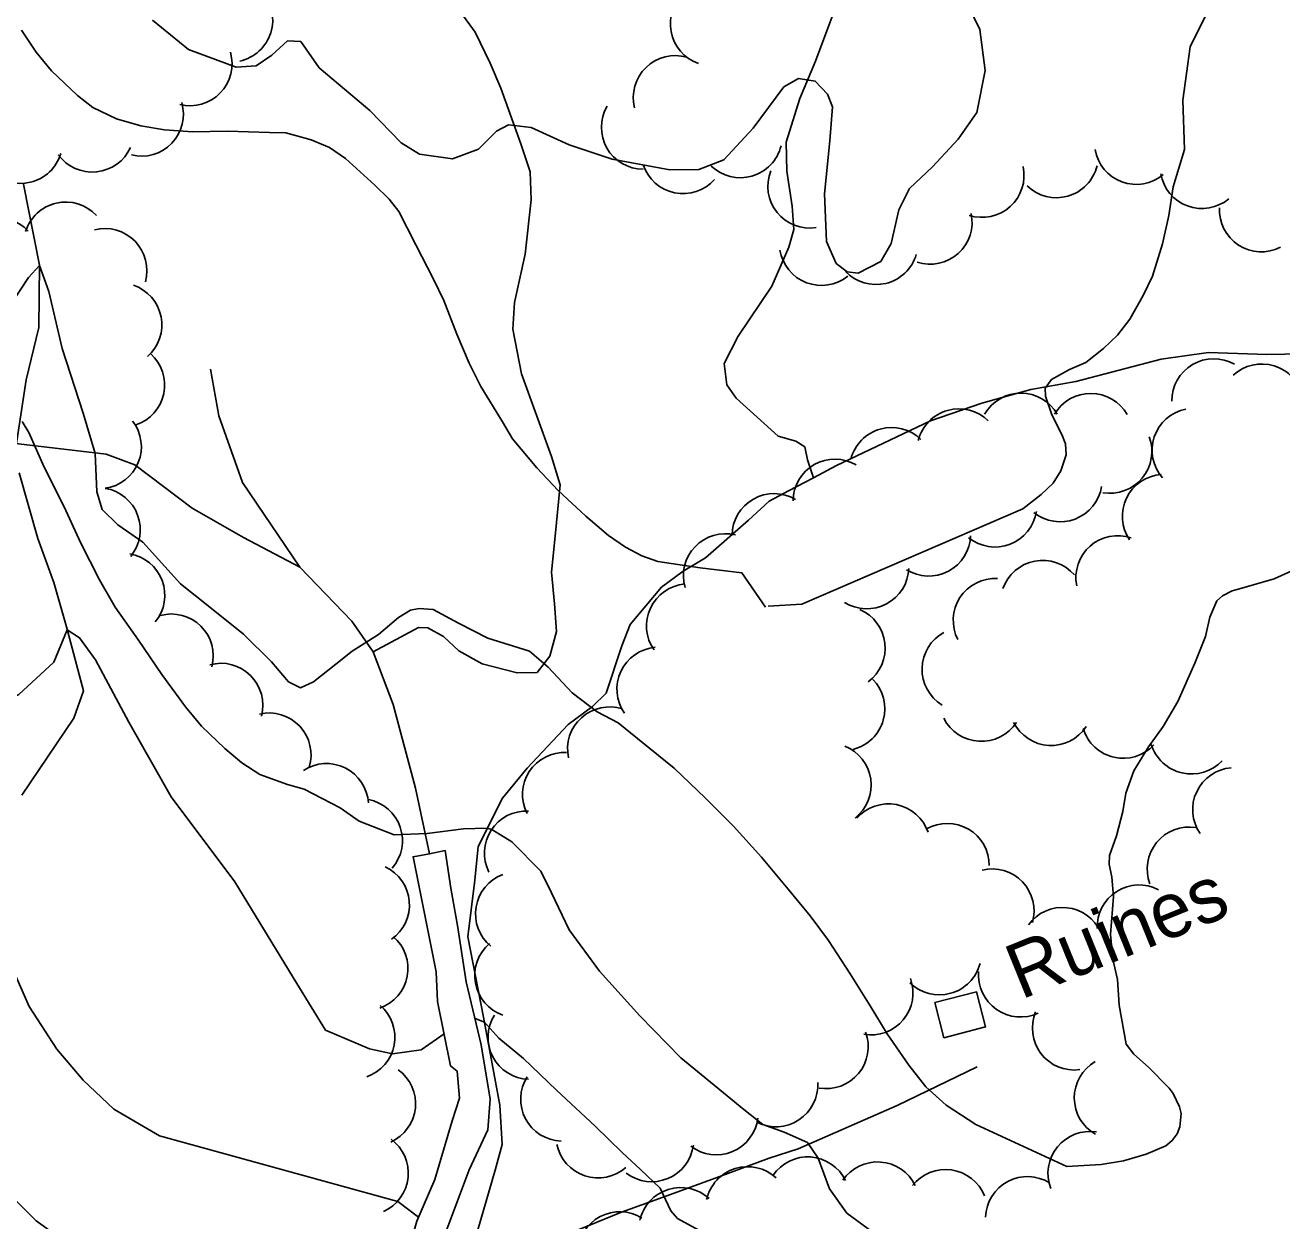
# Model space of a CAD drawing. Extents: x 362852 to 366875, y 5563573 to 5566479.
# Drawn here: x 364445.4 to 364535.3, y 5564876.1 to 5564961.6 of the extents above; entities that cross this region are included whole.
import ezdxf

# ---------------------------------------------------------------- set-up
doc = ezdxf.new("R2010")
doc.units = 0
for name, color, linetype in [('Niveau 1', 7, 'Continuous'), ('Niveau 2', 7, 'Continuous'), ('Niveau 22', 7, 'Continuous'), ('Niveau 31', 7, 'Continuous'), ('Niveau 4', 7, 'Continuous'), ('Niveau 44', 7, 'Continuous')]:
    doc.layers.add(name, color=color, linetype=linetype)

msp = doc.modelspace()

# ---------------------------------------------------------------- linework, layer by layer
at = {"layer": 'Niveau 1'}
for points in [[(364470.03, 5564888.41), (364466.89, 5564889.74), (364464.83, 5564893.08), (364460.41, 5564900.33), (364455.85, 5564906.41), (364452.83, 5564911.75), (364450.44, 5564916.21), (364449.3, 5564917.79), (364448.42, 5564918.36), (364447.47, 5564916.05), (364444.95, 5564913.74), (364439.93, 5564911.44), (364435.17, 5564911.23), (364430.09, 5564912.75), (364425.67, 5564914.79), (364420.35, 5564916.68), (364416.81, 5564919.14), (364412.95, 5564922.4), (364408.78, 5564926.59), (364407.91, 5564928.29), (364406.62, 5564930.86), (364404.17, 5564934.15), (364401.32, 5564938.56)], [(364479.28, 5564889.16), (364478.26, 5564890.3), (364477.57, 5564890.56)], [(364475.366, 5564889.477), (364473.73, 5564888.32), (364471.67, 5564888.03), (364470.03, 5564888.41)], [(364488.1, 5564880.98), (364486.17, 5564882.86), (364483.39, 5564885.44), (364481.04, 5564887.71), (364479.28, 5564889.16)], [(364491.58, 5564876.82), (364490.8, 5564878.43), (364489.39, 5564879.77), (364488.1, 5564880.98)], [(364522.62, 5564855.96), (364521.48, 5564857.53), (364519.37, 5564861.18), (364518.26, 5564862.71), (364513.21, 5564867.22), (364505.23, 5564872.27), (364503.07, 5564873), (364499.62, 5564873.57), (364496.67, 5564874.1), (364493.84, 5564875.3), (364492.05, 5564876.27), (364491.58, 5564876.82)]]:
    msp.add_lwpolyline(points, dxfattribs=at)
at = {"layer": 'Niveau 2'}
for points in [[(364454.51, 5564961.95), (364457.08, 5564959.85), (364460.49, 5564958.59), (364461.93, 5564958.69), (364463.04, 5564959.45), (364464.17, 5564960.47), (364465.11, 5564960.43), (364466.42, 5564958.55), (364470.06, 5564955.48), (364472.29, 5564953.18), (364473.6, 5564952.36), (364475.96, 5564952.03), (364477.83, 5564952.73), (364479.11, 5564954), (364479.96, 5564954.47), (364481.59, 5564954.27), (364484.3, 5564953.04), (364487.37, 5564952.01), (364491.5, 5564951.24), (364493.58, 5564951.28), (364495.35, 5564951.95), (364497.45, 5564954.23), (364499.65, 5564957.17), (364500.7, 5564957.78), (364501.89, 5564957.59), (364502.76, 5564956.65), (364503.12, 5564955.75), (364502.93, 5564953.32), (364502.55, 5564949.53), (364502.69, 5564946.13), (364503.38, 5564944.56), (364504.18, 5564943.96), (364504.96, 5564943.85), (364506.59, 5564944.7), (364507.31, 5564945.98), (364507.88, 5564948.38), (364508.62, 5564949.91), (364510.28, 5564951.46), (364512.12, 5564953.45), (364513.45, 5564955.35), (364514.03, 5564958.36), (364513.65, 5564961.29), (364512.07, 5564964.6)], [(364527.49, 5564950.02), (364528.28, 5564952.69), (364528.17, 5564956.23), (364528.7, 5564960.03), (364529.84, 5564962.36)], [(364498.34, 5564919.98), (364496.65, 5564922.43), (364496.65, 5564922.43), (364493.66, 5564922.78), (364490.65, 5564923.24), (364489.49, 5564923.65), (364488.32, 5564924.26), (364487.12, 5564925.1), (364485.5, 5564926.49), (364483.51, 5564928.31), (364481.98, 5564929.94), (364480.25, 5564932.02), (364479.53, 5564933.23), (364477.99, 5564935.75), (364477.16, 5564937.43), (364476.26, 5564939.5), (364475.34, 5564941.9), (364474.6, 5564943.42), (364473.33, 5564945.88), (364472.13, 5564948.27), (364471.43, 5564949.16), (364470.4, 5564950.16), (364468.31, 5564952.06), (364467.18, 5564952.84), (364465.86, 5564953.4), (364464.04, 5564953.88), (364462.87, 5564953.91), (364459.88, 5564954.01), (364457.38, 5564953.96), (364455.37, 5564954.11), (364453.67, 5564954.39), (364451.93, 5564954.9), (364450.24, 5564955.71), (364449.15, 5564956.57), (364447.3, 5564958.32), (364446.2, 5564959.65), (364445.14, 5564961.23)], [(364527.49, 5564950.02), (364527.18, 5564947.97), (364526.72, 5564945.96), (364526.01, 5564943.65), (364525.34, 5564942.26), (364524.38, 5564940.58), (364523.49, 5564939.43), (364522.51, 5564938.48), (364521.23, 5564937.48), (364520.08, 5564936.98), (364518.78, 5564936.25), (364518.34, 5564935.64), (364518.35, 5564935.07), (364518.81, 5564933.72), (364519.53, 5564932.33), (364519.79, 5564931.65), (364519.82, 5564930.88), (364519.46, 5564929.73), (364519.46, 5564929.73), (364518.89, 5564928.85), (364518.04, 5564928.03), (364516.73, 5564927.02), (364500.94, 5564920.18), (364498.53, 5564920.04)], [(364444.61, 5564941.96), (364445.64, 5564943.56), (364446.44, 5564944.4), (364447.1, 5564942.55), (364448.06, 5564938.48), (364449.56, 5564933.84), (364450.41, 5564930.96), (364450.53, 5564928.23), (364450.91, 5564926.96), (364452.03, 5564925.87), (364453.83, 5564924.63)], [(364482.27, 5564901.11), (364480.21, 5564903.2), (364480.21, 5564903.2), (364478.77, 5564904.07), (364478.41, 5564904.17), (364476.75, 5564904.12), (364474.16, 5564903.8), (364471.8, 5564903.69), (364471.8, 5564903.69), (364469.28, 5564904.67), (364467.92, 5564905.62), (364465.35, 5564906.96), (364464.16, 5564907.29), (364462.18, 5564908.01), (364460.9, 5564908.85), (364459.68, 5564909.87), (364458.03, 5564911.47), (364456.88, 5564912.86), (364455.19, 5564915.17), (364453.51, 5564917.61), (364451.85, 5564919.98), (364450.73, 5564921.93), (364449.38, 5564924.59), (364448.2, 5564927.14), (364446.76, 5564929.98), (364445.67, 5564932.47), (364445.2, 5564933.25)], [(364453.83, 5564924.63), (364456.52, 5564921.64), (364458.62, 5564919.97), (364461.01, 5564918.04), (364463.03, 5564916.08), (364464.23, 5564914.65), (364465.09, 5564914.2), (364466.02, 5564914.64), (364467.61, 5564915.91), (364468.79, 5564916.83), (364470.66, 5564918.03), (364472.09, 5564919.23), (364472.97, 5564919.76), (364473.57, 5564919.88), (364474.57, 5564919.81), (364476.39, 5564918.83), (364478.49, 5564917.77), (364481.47, 5564916.82), (364482.79, 5564915.69), (364484.52, 5564913.86), (364486.31, 5564912.49), (364487.81, 5564911.71)], [(364535.96, 5564922.57), (364534.69, 5564922.01), (364532.23, 5564921.29), (364531.69, 5564921.15), (364531, 5564920.79), (364530.61, 5564920.42), (364530.1, 5564919.26), (364529.78, 5564917.88), (364529.03, 5564915.98), (364527.81, 5564913.23), (364526.77, 5564911.44), (364525.72, 5564909.99), (364524.66, 5564908.27), (364524.1, 5564906.67), (364523.89, 5564905.36), (364523.43, 5564903.63), (364522.93, 5564902.22), (364522.9, 5564901.61), (364523.1, 5564900.67), (364523.21, 5564899.28), (364523.01, 5564896.57), (364523.17, 5564894.8), (364523.49, 5564893.35), (364523.63, 5564891.53), (364524.12, 5564888.74), (364524.66, 5564888.01), (364525.71, 5564887.09), (364527.19, 5564885.59), (364527.49, 5564885.2), (364527.94, 5564884.26), (364528.05, 5564883.77), (364527.95, 5564882.81), (364527.95, 5564882.81), (364527.76, 5564882.32), (364527.42, 5564881.85), (364526.95, 5564881.46), (364525.56, 5564880.87), (364523.92, 5564880.4), (364522.34, 5564880.14), (364519.88, 5564879.99), (364513.37, 5564882.98)], [(364513.37, 5564882.98), (364511.26, 5564884.36), (364509.8, 5564885.69), (364508.59, 5564887.23), (364507.03, 5564889.47), (364505.81, 5564891.47), (364504.39, 5564893.77), (364502.83, 5564896.14), (364501.54, 5564897.9), (364499.95, 5564899.82), (364498.04, 5564902.1), (364496.06, 5564904.31), (364494.05, 5564906.31), (364491.81, 5564908.46), (364490.07, 5564909.88), (364487.81, 5564911.71)], [(364472.06, 5564877.49), (364455.01, 5564882.19), (364451.76, 5564884.09), (364449.55, 5564886.17), (364447.67, 5564888.38), (364445.69, 5564891.43), (364444.08, 5564895.12), (364443.28, 5564897.4), (364443.23, 5564899.99), (364443.41, 5564901.68), (364443.52, 5564904.98), (364436.08, 5564904.15)], [(364482.27, 5564901.11), (364483.04, 5564899.55), (364484.3, 5564896.9), (364486.48, 5564893.95), (364489.35, 5564890.76), (364492.29, 5564887.75), (364496.79, 5564884.05), (364498.14, 5564882.99)], [(364455.47, 5564869.45), (364446.19, 5564876.11), (364444.4, 5564877.92), (364443.16, 5564879.29), (364442.22, 5564880.7), (364441.88, 5564882), (364441.83, 5564883.04), (364441.61, 5564884.5), (364441.14, 5564885.68), (364439.81, 5564888.06)], [(364498.14, 5564882.99), (364499.67, 5564882.44), (364501.33, 5564881.7), (364502.09, 5564880.58), (364502.91, 5564878.38), (364504.16, 5564876.66), (364506.03, 5564875.26), (364508.61, 5564873.47), (364511.38, 5564872.43), (364513.95, 5564871.13), (364516.62, 5564870.49), (364518.01, 5564869.82), (364519.04, 5564869.56)], [(364473.535, 5564876.359), (364472.06, 5564877.49)]]:
    msp.add_lwpolyline(points, dxfattribs=at)
at = {"layer": 'Niveau 22'}
for points in [[(364475.34, 5564964.18), (364477.58, 5564961.08), (364478.65, 5564958.87), (364479.42, 5564957.09), (364480.84, 5564953.1), (364481.52, 5564951.1), (364481.59, 5564949.09), (364481.16, 5564945.22), (364480.39, 5564941.76), (364480.28, 5564939.86), (364480.89, 5564936.66), (364483.05, 5564930.75), (364483.67, 5564928.72), (364483.31, 5564925.06), (364483.04, 5564922.48), (364483.25, 5564920.21), (364483.4, 5564918.23), (364482.91, 5564916.48), (364482.01, 5564915.31), (364480.58, 5564915.28), (364478.09, 5564915.93), (364476.41, 5564916.85), (364475.32, 5564917.89), (364474.21, 5564918.49), (364473.52, 5564918.52), (364470.29, 5564916.79)], [(364501.76, 5564929.23), (364501.33, 5564930.52), (364501.16, 5564931.44), (364500.5, 5564931.85), (364499.25, 5564932.2), (364496.25, 5564934.92), (364495.57, 5564935.88), (364495.39, 5564937.41), (364496.39, 5564939.36), (364498.78, 5564942.93), (364500.01, 5564945.72), (364500.36, 5564946.97), (364500.24, 5564948.65), (364499.85, 5564951.15), (364499.82, 5564953.23), (364500.8, 5564956.34), (364501.9, 5564959.01), (364504.04, 5564964.7)], [(364538.06, 5564938.12), (364534.17, 5564938.05), (364530.01, 5564938.18), (364526.61, 5564937.7), (364520.52, 5564936.12), (364517.3, 5564935.53), (364513.8, 5564934.57), (364510.13, 5564933.3), (364503.42, 5564930.1), (364501.76, 5564929.23), (364499.97, 5564928.3), (364498.61, 5564927.55), (364497.13, 5564926.2), (364494.04, 5564923.5), (364492.46, 5564922.54), (364490.9, 5564921.4), (364488.67, 5564918.75), (364488.07, 5564917.21), (364486.94, 5564913.83), (364485.98, 5564912.88), (364484.22, 5564911.6), (364481.31, 5564908.47), (364479.53, 5564906.31), (364477.8, 5564902.86), (364477.55, 5564900.46), (364477.05, 5564896.4), (364478.18, 5564890.66), (364479.35, 5564884.36), (364479.52, 5564881.56), (364479.02, 5564879.73), (364477.35, 5564873.97)], [(364474.32, 5564902.35), (364473.32, 5564907.04), (364471.72, 5564913.01), (364470.29, 5564916.79), (364468.77, 5564918.98), (364465.05, 5564922.84), (364460.94, 5564928.89), (364459.26, 5564933.65), (364458.66, 5564936.99)], [(364465.05, 5564922.84), (364461.03, 5564924.97), (364457.35, 5564927.06), (364453.26, 5564930.15), (364451.21, 5564930.92), (364444.12, 5564931.76)], [(364472.02, 5564871.18), (364473.41, 5564876.07), (364474.7, 5564879.05), (364475.93, 5564883.24), (364476.45, 5564884.88), (364476.29, 5564886.81), (364475.83, 5564887.18), (364474.9, 5564891.78), (364474.79, 5564893.91), (364474.05, 5564897.59), (364473.14, 5564902.13), (364474.32, 5564902.35), (364475.44, 5564902.57), (364475.85, 5564899.88), (364476.31, 5564897.21), (364476.95, 5564893.18), (364478.01, 5564888.69), (364478.66, 5564884.79), (364478.48, 5564882.6), (364477.15, 5564879.74), (364475.5, 5564875.37), (364474.01, 5564870.56), (364472.92, 5564870.9), (364472.02, 5564871.18)], [(364475.28, 5564868.73), (364478.57, 5564871.47), (364481.17, 5564873.76), (364484.42, 5564875.24), (364488.04, 5564876.71), (364491.55, 5564877.99), (364495, 5564879.25), (364498.6, 5564880.57), (364500.67, 5564881.26), (364507.74, 5564884.35), (364513.46, 5564887.11)]]:
    msp.add_lwpolyline(points, dxfattribs=at)
at = {"layer": 'Niveau 31'}
msp.add_lwpolyline([(364510.44, 5564891.7), (364513.43, 5564892.47), (364514.07, 5564889.96), (364511.09, 5564889.19), (364510.44, 5564891.7)], dxfattribs=at)
at = {"layer": 'Niveau 4'}
for points in [[(364445.29, 5564950.21), (364446.44, 5564944.44), (364446.38, 5564939.98), (364445.48, 5564936.22), (364444.76, 5564931.54)], [(364444.99, 5564929.59), (364446.33, 5564924.88), (364447.46, 5564921.75), (364448.36, 5564918.58), (364449.58, 5564914), (364448.88, 5564912.03), (364445.18, 5564906.54)]]:
    msp.add_lwpolyline(points, dxfattribs=at)
at = {"layer": 'Niveau 44'}
for centre, start, end in [((364460.115, 5564961.954), 282.53105, 42.50899), ((364494.533, 5564961.683), 130.6561, 250.63405), ((364457.199, 5564958.824), 256.0669, 16.04484), ((364491.884, 5564956.414), 74.07595, 194.0539), ((364453.728, 5564955.225), 256.0669, 16.04484), ((364489.602, 5564954.287), 149.82229, 269.80023), ((364445.085, 5564953.272), 223.46996, 343.4479), ((364450.21, 5564954.085), 215.80608, 335.78403), ((364496.535, 5564953.68), 226.19037, 346.16832), ((364524.851, 5564953.204), 189.87178, 309.84973), ((364492.442, 5564952.546), 198.43792, 318.41587), ((364513.819, 5564950.847), 252.07169, 12.04963), ((364519.129, 5564952.25), 225.96674, 345.94468), ((364501.503, 5564950.077), 158.7187, 278.69664), ((364529.545, 5564951.482), 189.87178, 309.84973), ((364448.306, 5564945.942), 42.89634, 162.87429), ((364443.432, 5564944.828), 42.89634, 162.87429), ((364510.106, 5564947.498), 252.07169, 12.04963), ((364533.787, 5564948.381), 176.96934, 296.94729), ((364451.116, 5564944.051), 344.2734, 104.25134), ((364502.336, 5564945.978), 188.94861, 308.92656), ((364506.238, 5564946.045), 223.36146, 343.33941), ((364452.183, 5564940.164), 311.15703, 71.13497), ((364452.386, 5564935.863), 288.1006, 48.07855), ((364530.383, 5564934.736), 60.49887, 180.47681), ((364533.82, 5564934.365), 13.04584, 133.02379), ((364516.594, 5564932.278), 29.81995, 149.79789), ((364521.594, 5564932.26), 29.81995, 149.79789), ((364512.161, 5564931.155), 45.53595, 165.51389), ((364528.976, 5564931.201), 101.51583, 221.49378), ((364450.719, 5564931.447), 277.80241, 37.78036), ((364507.344, 5564929.818), 45.53595, 165.51389), ((364522.957, 5564931.121), 260.44194, 20.41988), ((364503.303, 5564927.558), 59.50091, 179.47886), ((364526.844, 5564926.474), 94.16458, 214.14253), ((364450.644, 5564925.512), 320.54762, 80.52557), ((364498.95, 5564925.097), 59.50091, 179.47886), ((364519.401, 5564929.079), 231.13438, 351.11232), ((364514.737, 5564927.278), 231.13438, 351.11232), ((364495.468, 5564922.228), 76.25479, 196.23274), ((364510.004, 5564925.2), 237.90403, 357.88197), ((364523.526, 5564922.094), 71.32996, 191.3079), ((364452.398, 5564920.829), 320.54762, 80.52557), ((364505.585, 5564922.862), 237.90403, 357.88197), ((364518.146, 5564920.318), 40.77931, 160.75725), ((364514.759, 5564919.034), 87.09593, 207.07387), ((364492.83, 5564918.647), 94.97514, 214.95309), ((364455.862, 5564916.49), 345.16458, 105.14253), ((364503.892, 5564917.06), 306.49747, 66.47541), ((364512.528, 5564915.538), 118.58924, 238.56719), ((364490.713, 5564914.117), 94.97514, 214.95309), ((364459.406, 5564912.963), 345.16458, 105.14253), ((364503.87, 5564912.717), 284.34011, 44.31805), ((364487.186, 5564909.845), 72.12117, 192.09912), ((364462.851, 5564909.413), 343.14452, 103.12247), ((364513.767, 5564913.381), 206.62936, 326.6073), ((364518.759, 5564913.085), 206.62936, 326.6073), ((364523.914, 5564912.171), 197.03163, 317.00957), ((364528.786, 5564911.047), 197.03163, 317.00957), ((364483.962, 5564906.589), 86.98982, 206.96776), ((364502.886, 5564907.258), 308.17882, 68.15676), ((364466.953, 5564905.796), 3.45629, 123.43424), ((364531.872, 5564905.504), 94.71534, 214.69328), ((364469.386, 5564903.279), 319.08589, 79.06383), ((364507.122, 5564902.915), 18.91751, 138.89545), ((364481.236, 5564902.397), 86.98982, 206.96776), ((364511.325, 5564901.517), 359.57954, 119.55748), ((364528.621, 5564901.26), 80.92748, 200.90543), ((364469.883, 5564898.689), 304.94041, 64.91836), ((364514.538, 5564898.265), 343.70443, 103.68238), ((364480.607, 5564898.05), 110.60793, 230.58587), ((364525.049, 5564897.121), 62.34399, 182.32194), ((364519.565, 5564895.507), 24.04862, 144.02657), ((364469.774, 5564894.144), 289.28768, 49.26563), ((364480.551, 5564893.647), 130.63029, 250.60823), ((364510.775, 5564895.261), 225.33061, 345.30856), ((364516.563, 5564893.675), 175.05977, 295.03772), ((364505.879, 5564892.394), 260.18957, 20.16751), ((364468.843, 5564889.231), 289.28768, 49.26563), ((364481.503, 5564889.219), 147.85539, 267.83334), ((364520.414, 5564889.885), 157.35562, 277.33356), ((364502.677, 5564888.554), 260.18957, 20.16751), ((364470.324, 5564884.477), 294.04496, 54.0229), ((364523.412, 5564884.889), 120.20617, 240.18411), ((364483.837, 5564884.798), 147.85539, 267.83334), ((364499.077, 5564885.825), 243.23316, 3.2111), ((364494.817, 5564883.82), 232.67904, 352.65699), ((364521.527, 5564879.491), 80.87988, 200.85783), ((364469.803, 5564879.504), 294.04496, 54.0229), ((364486.366, 5564882.169), 191.58639, 311.56434), ((364490.203, 5564881.894), 232.67904, 352.65699), ((364501.359, 5564877.674), 25.89118, 145.86912), ((364497.057, 5564876.969), 47.31942, 167.29737), ((364506.346, 5564877.314), 25.89118, 145.86912), ((364511.206, 5564876.768), 21.80704, 141.78499), ((364517.067, 5564876.265), 58.14256, 178.1205), ((364492.283, 5564875.482), 47.31942, 167.29737), ((364487.911, 5564873.75), 57.92388, 177.90183)]:
    msp.add_arc(centre, 3, start, end, dxfattribs=at)

# ---------------------------------------------------------------- texts
at = {"layer": 'Niveau 31'}
msp.add_text('Ruines', height=3.93, rotation=22.09, dxfattribs=at).set_placement((364516.59, 5564891.89))

doc.saveas('drawing.dxf')
